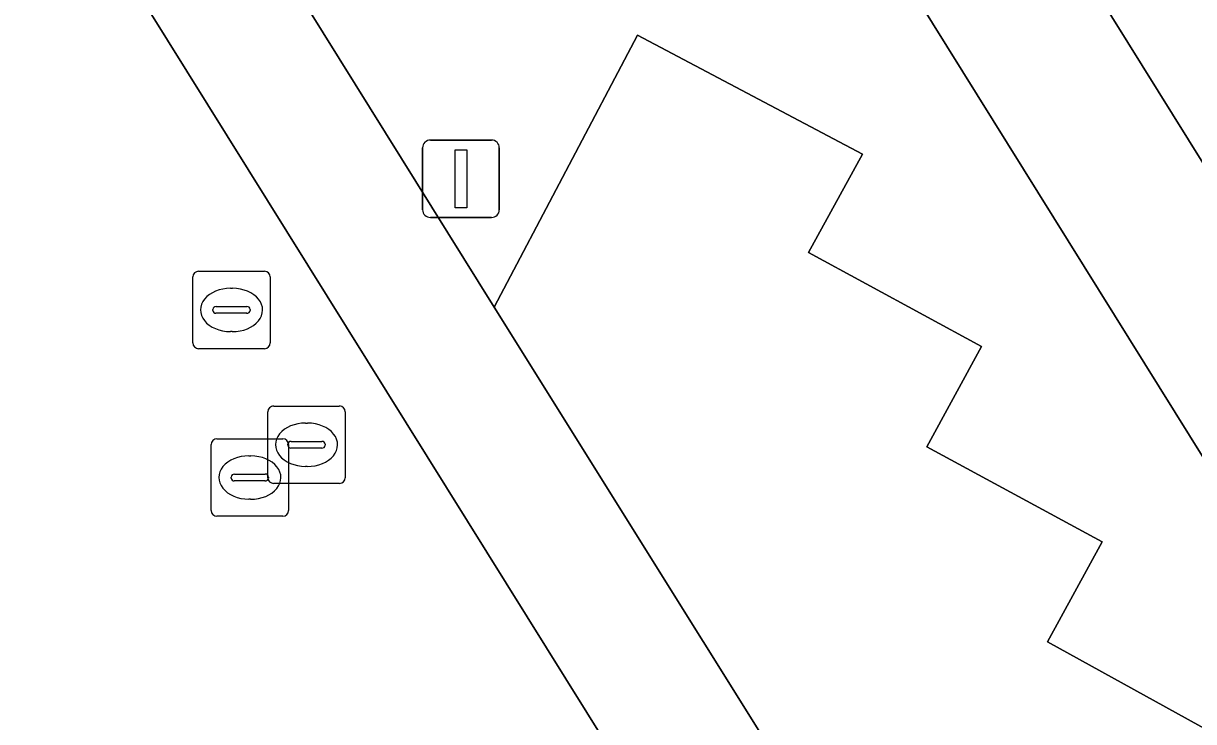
# Model space of a CAD drawing. Extents: x 159279 to 160377, y 384531 to 385888.
# Drawn here: x 159803.8 to 159818.92, y 385523.66 to 385532.68 of the extents above; entities that cross this region are included whole.
import ezdxf

# ---------------------------------------------------------------- set-up
doc = ezdxf.new("R2010")
doc.units = 0
for name, color, linetype in [('IMGEO_Groenvoorziening', 7, 'Continuous'), ('IMGEO_Lichtmast', 7, 'Continuous'), ('IMGEO_Pand', 7, 'Continuous'), ('IMGEO_Parkeervlak_open', 7, 'Continuous'), ('IMGEO_Rijbaan_lokaal_open', 7, 'Continuous'), ('IMGEO_Rioolput', 7, 'Continuous'), ('IMGEO_Voetpad_open', 7, 'Continuous')]:
    doc.layers.add(name, color=color, linetype=linetype)

msp = doc.modelspace()

# ---------------------------------------------------------------- linework, layer by layer
at = {"layer": 'IMGEO_Groenvoorziening'}
msp.add_lwpolyline([(159840.851, 385492.078), (159812.202, 385538.048), (159806.473, 385534.483), (159809.878, 385529.013), (159811.731, 385532.526), (159814.639, 385530.991), (159813.941, 385529.719), (159816.177, 385528.506), (159815.471, 385527.208), (159817.734, 385525.98), (159817.027, 385524.69), (159819.259, 385523.46)], dxfattribs=at)
at = {"layer": 'IMGEO_Lichtmast'}
for p, q in [((159809.056, 385531.172), (159809.846, 385531.172)), ((159809.846, 385531.172), (159809.056, 385531.172)), ((159808.956, 385530.272), (159808.956, 385531.072)), ((159808.956, 385531.072), (159808.956, 385530.272)), ((159809.946, 385531.072), (159809.946, 385530.272)), ((159809.946, 385530.272), (159809.946, 385531.072)), ((159809.846, 385530.172), (159809.056, 385530.172)), ((159809.056, 385530.172), (159809.846, 385530.172))]:
    msp.add_line(p, q, dxfattribs=at)
msp.add_lwpolyline([(159809.376, 385531.047), (159809.526, 385531.047), (159809.526, 385530.297), (159809.376, 385530.297), (159809.376, 385531.047)], dxfattribs=at)
for centre, start, end in [((159809.056, 385531.072), 90, 180), ((159809.056, 385531.072), 90, 180), ((159809.846, 385531.072), 0, 90), ((159809.846, 385531.072), 360, 90), ((159809.056, 385530.272), 180, 270), ((159809.056, 385530.272), 180, 270), ((159809.846, 385530.272), 270, 0), ((159809.846, 385530.272), 270, 0)]:
    msp.add_arc(centre, 0.1, start, end, dxfattribs=at)
at = {"layer": 'IMGEO_Pand'}
msp.add_lwpolyline([(159817.007, 385580.869), (159811.586, 385577.468), (159805.406, 385573.591), (159804.077, 385575.728), (159802.913, 385574.996), (159794.714, 385569.897), (159821.203, 385527.404), (159836.253, 385503.261), (159841.644, 385506.638), (159847.853, 385510.528), (159849.182, 385508.397), (159855.088, 385512.08), (159857.661, 385513.679), (159858.523, 385514.215), (159857.359, 385516.083)], close=True, dxfattribs=at)
at = {"layer": 'IMGEO_Parkeervlak_open'}
msp.add_lwpolyline([(159809.878, 385529.013), (159818.002, 385516.02), (159820.756, 385521.203), (159818.662, 385522.287), (159819.259, 385523.46), (159817.027, 385524.69), (159817.734, 385525.98), (159815.471, 385527.208), (159816.177, 385528.506), (159813.941, 385529.719), (159814.639, 385530.991), (159811.731, 385532.526)], close=True, dxfattribs=at)
at = {"layer": 'IMGEO_Rijbaan_lokaal_open'}
msp.add_lwpolyline([(159835.286, 385484.963), (159777.319, 385577.896), (159763.507, 385569.247), (159760.965, 385567.655), (159764.01, 385562.812), (159787.822, 385524.685), (159787.874, 385524.601), (159818.691, 385475.205), (159819.629, 385473.653), (159819.962, 385473.095)], dxfattribs=at)
at = {"layer": 'IMGEO_Rioolput'}
for p, q in [((159805.986, 385528.551), (159805.986, 385529.403)), ((159806.061, 385529.477), (159806.913, 385529.477)), ((159806.987, 385529.403), (159806.987, 385528.551)), ((159806.474, 385529.257), (159806.499, 385529.257)), ((159806.245, 385528.971), (159806.245, 385528.983)), ((159806.683, 385528.934), (159806.285, 385528.934)), ((159806.288, 385529.02), (159806.686, 385529.02)), ((159806.729, 385528.983), (159806.729, 385528.971)), ((159806.497, 385528.697), (159806.472, 385528.697)), ((159806.913, 385528.477), (159806.061, 385528.477)), ((159807.03, 385527.736), (159807.882, 385527.736)), ((159806.955, 385526.81), (159806.955, 385527.662)), ((159807.956, 385527.662), (159807.956, 385526.81)), ((159807.443, 385527.516), (159807.468, 385527.516)), ((159806.223, 385526.386), (159806.223, 385527.238)), ((159806.298, 385527.312), (159807.15, 385527.312)), ((159807.214, 385527.23), (159807.214, 385527.242)), ((159807.224, 385527.238), (159807.224, 385526.386)), ((159807.257, 385527.279), (159807.655, 385527.279)), ((159807.698, 385527.242), (159807.698, 385527.23)), ((159806.711, 385527.092), (159806.736, 385527.092)), ((159807.652, 385527.193), (159807.254, 385527.193)), ((159807.466, 385526.956), (159807.441, 385526.956)), ((159806.482, 385526.806), (159806.482, 385526.818)), ((159806.525, 385526.855), (159806.923, 385526.855)), ((159806.966, 385526.818), (159806.966, 385526.806)), ((159806.92, 385526.769), (159806.522, 385526.769)), ((159807.882, 385526.736), (159807.03, 385526.736)), ((159806.734, 385526.532), (159806.709, 385526.532)), ((159807.15, 385526.312), (159806.298, 385526.312))]:
    msp.add_line(p, q, dxfattribs=at)
for points in [[(159805.986, 385528.551), (159805.986, 385529.403)], [(159806.061, 385529.477), (159806.913, 385529.477)], [(159806.987, 385529.403), (159806.987, 385528.551)], [(159806.913, 385528.477), (159806.061, 385528.477)], [(159807.03, 385527.736), (159807.882, 385527.736)], [(159806.955, 385526.81), (159806.955, 385527.662)], [(159807.956, 385527.662), (159807.956, 385526.81)], [(159806.223, 385526.386), (159806.223, 385527.238)], [(159806.298, 385527.312), (159807.15, 385527.312)], [(159807.224, 385527.238), (159807.224, 385526.386)], [(159807.882, 385526.736), (159807.03, 385526.736)], [(159807.15, 385526.312), (159806.298, 385526.312)]]:
    msp.add_lwpolyline(points, dxfattribs=at)
for centre, radius, start, end in [((159806.063, 385529.401), 0.0765, 91.552, 178.448), ((159806.063, 385529.401), 0.0765, 91.552, 178.448), ((159806.911, 385529.401), 0.0765, 1.552, 88.448), ((159806.911, 385529.401), 0.0765, 1.552, 88.448), ((159806.285, 385528.98), 0.0403, 85.8775, 175.7526), ((159806.282, 385528.97), 0.0366, 178.938, 274.7102), ((159806.686, 385528.977), 0.043, 264.8664, 352.4533), ((159806.69, 385528.982), 0.0386, 1.7309, 96.639), ((159806.063, 385528.553), 0.0765, 181.552, 268.448), ((159806.063, 385528.553), 0.0765, 181.552, 268.448), ((159806.911, 385528.553), 0.0765, 271.552, 358.448), ((159806.911, 385528.553), 0.0765, 271.552, 358.448), ((159807.032, 385527.66), 0.0765, 91.552, 178.448), ((159807.032, 385527.66), 0.0765, 91.552, 178.448), ((159807.88, 385527.66), 0.0765, 1.552, 88.448), ((159807.88, 385527.66), 0.0765, 1.552, 88.448), ((159806.3, 385527.236), 0.0765, 91.552, 178.448), ((159806.3, 385527.236), 0.0765, 91.552, 178.448), ((159807.148, 385527.236), 0.0765, 1.552, 88.448), ((159807.148, 385527.236), 0.0765, 1.552, 88.448), ((159807.254, 385527.239), 0.0403, 85.8775, 175.7526), ((159807.251, 385527.229), 0.0366, 178.938, 274.7102), ((159807.655, 385527.236), 0.043, 264.8664, 352.4533), ((159807.659, 385527.241), 0.0386, 1.7309, 96.639), ((159806.522, 385526.815), 0.0403, 85.8775, 175.7526), ((159806.519, 385526.805), 0.0366, 178.938, 274.7102), ((159806.923, 385526.812), 0.043, 264.8664, 352.4533), ((159806.927, 385526.817), 0.0386, 1.7309, 96.639), ((159807.032, 385526.812), 0.0765, 181.552, 268.448), ((159807.032, 385526.812), 0.0765, 181.552, 268.448), ((159807.88, 385526.812), 0.0765, 271.552, 358.448), ((159807.88, 385526.812), 0.0765, 271.552, 358.448), ((159806.3, 385526.388), 0.0765, 181.552, 268.448), ((159806.3, 385526.388), 0.0765, 181.552, 268.448), ((159807.148, 385526.388), 0.0765, 271.552, 358.448), ((159807.148, 385526.388), 0.0765, 271.552, 358.448)]:
    msp.add_arc(centre, radius, start, end, dxfattribs=at)
for centre, major_axis, ratio, start_param, end_param in [((159806.473, 385528.977), (-0.387, 0.002), 0.722429, 4.712389, 7.853982), ((159806.498, 385528.977), (-0.39, 0.002), 0.717154, 1.570796, 4.712389), ((159807.442, 385527.236), (-0.387, 0.002), 0.722429, 4.712389, 7.853982), ((159807.467, 385527.236), (-0.39, 0.002), 0.717154, 1.570796, 4.712389), ((159806.71, 385526.812), (-0.387, 0.002), 0.722429, 4.712389, 7.853982), ((159806.735, 385526.812), (-0.39, 0.002), 0.717154, 1.570796, 4.712389)]:
    msp.add_ellipse(centre, major_axis=major_axis, ratio=ratio, start_param=start_param, end_param=end_param, dxfattribs=at)
at = {"layer": 'IMGEO_Voetpad_open'}
for points in [[(159777.319, 385577.896), (159835.286, 385484.963)], [(159836.749, 385485.944), (159835.092, 385488.659), (159828.464, 385499.234), (159826.52, 385502.354), (159819.928, 385512.925), (159818.002, 385516.02), (159809.878, 385529.013), (159806.473, 385534.483), (159812.202, 385538.048), (159840.851, 385492.078), (159844.168, 385486.864), (159847.606, 385489.047), (159844.614, 385493.79), (159842.91, 385492.718), (159836.253, 385503.261), (159821.203, 385527.404), (159794.714, 385569.897), (159802.913, 385574.996)]]:
    msp.add_lwpolyline(points, dxfattribs=at)

doc.saveas('drawing.dxf')
